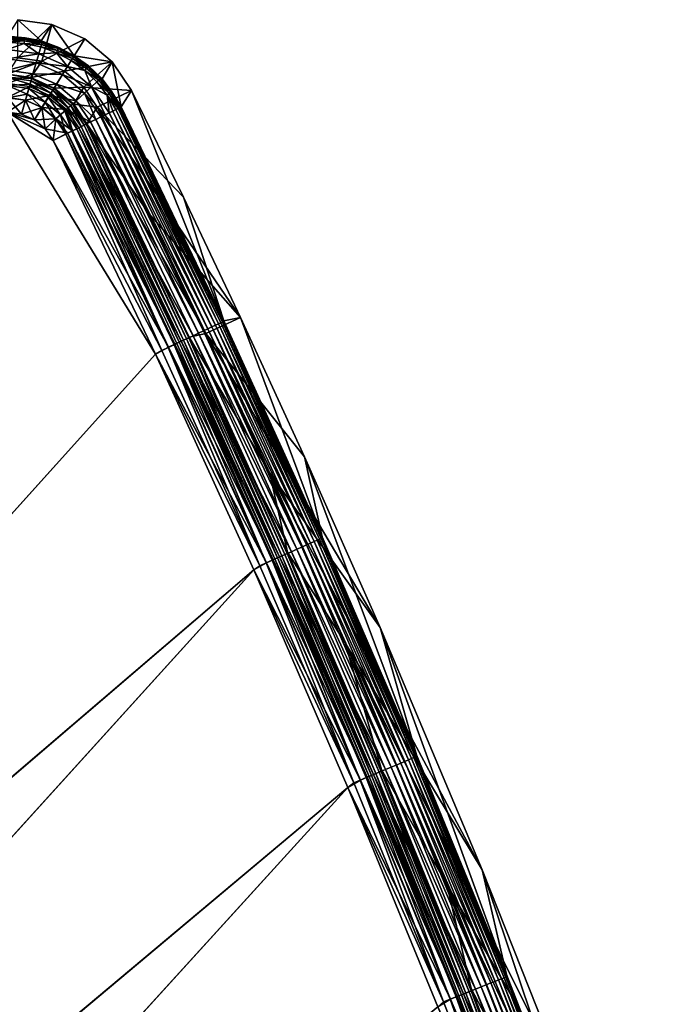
# Model space of a CAD drawing. Header units: metres. Extents: x 0 to 1400, y -1400 to 0.
# Tile 342 of 342: x 1292 to 1342, y -77 to 0. Entities that reach past the tile are written whole.
import ezdxf

# ---------------------------------------------------------------- set-up
doc = ezdxf.new("R2010")
doc.units = ezdxf.units.M

msp = doc.modelspace()

# ---------------------------------------------------------------- linework, layer by layer
at = {"layer": 'None'}
for points in [[(1290.58252, -1.294015, -5.865956), (1293.21228, -1.664633, -5.852549), (1291.388062, 0, -80)], [(1293.21228, -1.664633, -5.852549), (1294.068604, -0.367841, -80), (1291.388062, 0, -80)], [(1291.388062, -2.999513, -80.052353), (1291.388062, 0, -80), (1294.068604, -0.367841, -80)], [(1293.260498, -3.256342, -80.059189), (1291.388062, -2.999513, -80.052353), (1294.068604, -0.367841, -80)], [(1293.21228, -1.664633, -5.852549), (1295.812866, -2.844665, -5.847825), (1294.068604, -0.367841, -80)], [(1293.260498, -3.256342, -80.059189), (1294.068604, -0.367841, -80), (1296.643921, -1.501548, -80)], [(1295.812866, -2.844665, -5.847825), (1296.643921, -1.501548, -80), (1294.068604, -0.367841, -80)], [(1293.21228, -1.664633, -5.852549), (1290.58252, -1.294015, -5.865956), (1291.955444, -1.42888, -5.282678)], [(1291.955444, -1.42888, -5.282678), (1290.58252, -1.294015, -5.865956), (1290.58313, -1.331961, -5.287838)], [(1290.58313, -1.331961, -5.287838), (1290.58313, -1.426031, -4.71613), (1291.955444, -1.42888, -5.282678)], [(1290.58313, -1.426031, -4.71613), (1291.942383, -1.522773, -4.711677), (1291.955444, -1.42888, -5.282678)], [(1290.58313, -1.426031, -4.71613), (1290.58313, -1.575076, -4.156233), (1291.942383, -1.522773, -4.711677)], [(1291.942383, -1.522773, -4.711677), (1290.58313, -1.575076, -4.156233), (1291.921631, -1.670731, -4.151338)], [(1293.278076, -1.80632, -4.706699), (1291.942383, -1.522773, -4.711677), (1291.921631, -1.670731, -4.151338)], [(1291.955444, -1.42888, -5.282678), (1291.942383, -1.522773, -4.711677), (1293.304199, -1.71473, -5.277255)], [(1293.304199, -1.71473, -5.277255), (1291.942383, -1.522773, -4.711677), (1293.278076, -1.80632, -4.706699)], [(1293.304199, -1.71473, -5.277255), (1293.21228, -1.664633, -5.852549), (1291.955444, -1.42888, -5.282678)], [(1295.059448, -4.048196, -80.061653), (1293.260498, -3.256342, -80.059189), (1296.643921, -1.501548, -80)], [(1295.059448, -4.048196, -80.061653), (1296.643921, -1.501548, -80), (1298.798828, -3.311, -80)], [(1296.643921, -1.501548, -80), (1295.812866, -2.844665, -5.847825), (1298.798828, -3.311, -80)], [(1291.921631, -1.670731, -4.151338), (1290.58313, -1.575076, -4.156233), (1290.58313, -1.777693, -3.61342)], [(1291.921631, -1.670731, -4.151338), (1290.58313, -1.777693, -3.61342), (1291.893555, -1.871613, -3.607994)], [(1291.893555, -1.871613, -3.607994), (1290.58313, -1.777693, -3.61342), (1290.58313, -2.33552, -2.599289)], [(1290.58313, -2.33552, -2.599289), (1293.027588, -2.683194, -2.591883), (1291.893555, -1.871613, -3.607994)], [(1293.236938, -1.95033, -4.146839), (1291.921631, -1.670731, -4.151338), (1291.893555, -1.871613, -3.607994)], [(1293.236938, -1.95033, -4.146839), (1291.893555, -1.871613, -3.607994), (1293.181152, -2.145649, -3.603996)], [(1291.893555, -1.871613, -3.607994), (1293.027588, -2.683194, -2.591883), (1293.181152, -2.145649, -3.603996)], [(1293.278076, -1.80632, -4.706699), (1291.921631, -1.670731, -4.151338), (1293.236938, -1.95033, -4.146839)], [(1293.181152, -2.145649, -3.603996), (1293.027588, -2.683194, -2.591883), (1294.41748, -2.595112, -3.601577)], [(1294.499878, -2.409266, -4.144115), (1293.236938, -1.95033, -4.146839), (1293.181152, -2.145649, -3.603996)], [(1294.41748, -2.595112, -3.601577), (1294.499878, -2.409266, -4.144115), (1293.181152, -2.145649, -3.603996)], [(1295.812866, -2.844665, -5.847825), (1293.21228, -1.664633, -5.852549), (1294.599365, -2.184835, -5.273966)], [(1293.21228, -1.664633, -5.852549), (1293.304199, -1.71473, -5.277255), (1294.599365, -2.184835, -5.273966)], [(1294.560669, -2.272154, -4.703683), (1293.278076, -1.80632, -4.706699), (1293.236938, -1.95033, -4.146839)], [(1293.236938, -1.95033, -4.146839), (1294.499878, -2.409266, -4.144115), (1294.560669, -2.272154, -4.703683)], [(1294.599365, -2.184835, -5.273966), (1293.304199, -1.71473, -5.277255), (1293.278076, -1.80632, -4.706699)], [(1294.599365, -2.184835, -5.273966), (1293.278076, -1.80632, -4.706699), (1294.560669, -2.272154, -4.703683)], [(1294.560669, -2.272154, -4.703683), (1294.499878, -2.409266, -4.144115), (1295.765869, -2.910449, -4.702671)], [(1295.816284, -2.829267, -5.272861), (1294.599365, -2.184835, -5.273966), (1294.560669, -2.272154, -4.703683)], [(1295.816284, -2.829267, -5.272861), (1294.560669, -2.272154, -4.703683), (1295.765869, -2.910449, -4.702671)], [(1295.812866, -2.844665, -5.847825), (1294.599365, -2.184835, -5.273966), (1295.816284, -2.829267, -5.272861)], [(1293.027588, -2.683194, -2.591883), (1290.58313, -2.33552, -2.599289), (1290.58313, -3.078547, -1.711852)], [(1292.82373, -3.397202, -1.707133), (1293.027588, -2.683194, -2.591883), (1290.58313, -3.078547, -1.711852)], [(1291.388062, -2.999513, -80.052353), (1293.260498, -3.256342, -80.059189), (1290.58313, -4.293558, -5.918313)], [(1290.58313, -3.078547, -1.711852), (1290.58313, -3.978847, -0.984463), (1292.82373, -3.397202, -1.707133)], [(1295.283813, -3.685453, -2.589477), (1293.027588, -2.683194, -2.591883), (1292.82373, -3.397202, -1.707133)], [(1293.027588, -2.683194, -2.591883), (1295.283813, -3.685453, -2.589477), (1294.41748, -2.595112, -3.601577)], [(1295.686523, -3.037868, -4.143203), (1294.499878, -2.409266, -4.144115), (1294.41748, -2.595112, -3.601577)], [(1294.41748, -2.595112, -3.601577), (1295.283813, -3.685453, -2.589477), (1295.579102, -3.210542, -3.600766)], [(1295.579102, -3.210542, -3.600766), (1295.686523, -3.037868, -4.143203), (1294.41748, -2.595112, -3.601577)], [(1295.765869, -2.910449, -4.702671), (1294.499878, -2.409266, -4.144115), (1295.686523, -3.037868, -4.143203)], [(1295.686523, -3.037868, -4.143203), (1295.579102, -3.210542, -3.600766), (1296.775024, -3.824486, -4.144112)], [(1295.765869, -2.910449, -4.702671), (1295.686523, -3.037868, -4.143203), (1296.871094, -3.709348, -4.70368)], [(1295.686523, -3.037868, -4.143203), (1296.775024, -3.824486, -4.144112), (1296.871094, -3.709348, -4.70368)], [(1295.816284, -2.829267, -5.272861), (1295.765869, -2.910449, -4.702671), (1296.932373, -3.636026, -5.273962)], [(1295.765869, -2.910449, -4.702671), (1296.871094, -3.709348, -4.70368), (1296.932373, -3.636026, -5.273962)], [(1296.932373, -3.636026, -5.273962), (1295.812866, -2.844665, -5.847825), (1295.816284, -2.829267, -5.272861)], [(1295.812866, -2.844665, -5.847825), (1298.018921, -4.658001, -5.852578), (1298.798828, -3.311, -80)], [(1298.018921, -4.658001, -5.852578), (1295.812866, -2.844665, -5.847825), (1296.932373, -3.636026, -5.273962)], [(1293.260498, -3.256342, -80.059189), (1292.419922, -4.55238, -5.911553), (1290.58313, -4.293558, -5.918313)], [(1290.58313, -3.978847, -0.984463), (1292.576782, -4.261871, -0.982192), (1292.82373, -3.397202, -1.707133)], [(1293.260498, -3.256342, -80.059189), (1295.059448, -4.048196, -80.061653), (1292.419922, -4.55238, -5.911553)], [(1292.82373, -3.397202, -1.707133), (1292.576782, -4.261871, -0.982192), (1294.891602, -4.315983, -1.705507)], [(1294.891602, -4.315983, -1.705507), (1295.283813, -3.685453, -2.589477), (1292.82373, -3.397202, -1.707133)], [(1297.180054, -5.266157, -2.591879), (1295.283813, -3.685453, -2.589477), (1294.891602, -4.315983, -1.705507)], [(1296.564575, -5.312147, -80.059189), (1295.059448, -4.048196, -80.061653), (1298.798828, -3.311, -80)], [(1295.283813, -3.685453, -2.589477), (1296.644775, -3.980551, -3.601574), (1295.579102, -3.210542, -3.600766)], [(1295.283813, -3.685453, -2.589477), (1297.180054, -5.266157, -2.591879), (1296.644775, -3.980551, -3.601574)], [(1295.579102, -3.210542, -3.600766), (1296.644775, -3.980551, -3.601574), (1296.775024, -3.824486, -4.144112)], [(1296.564575, -5.312147, -80.059189), (1298.798828, -3.311, -80), (1300.31311, -5.55321, -80)], [(1296.644775, -3.980551, -3.601574), (1297.744995, -4.754454, -4.146833), (1296.775024, -3.824486, -4.144112)], [(1296.871094, -3.709348, -4.70368), (1296.775024, -3.824486, -4.144112), (1297.855957, -4.653903, -4.706692)], [(1296.775024, -3.824486, -4.144112), (1297.744995, -4.754454, -4.146833), (1297.855957, -4.653903, -4.706692)], [(1296.932373, -3.636026, -5.273962), (1296.871094, -3.709348, -4.70368), (1297.926514, -4.589952, -5.277246)], [(1296.871094, -3.709348, -4.70368), (1297.855957, -4.653903, -4.706692), (1297.926514, -4.589952, -5.277246)], [(1297.926514, -4.589952, -5.277246), (1298.018921, -4.658001, -5.852578), (1296.932373, -3.636026, -5.273962)], [(1298.798828, -3.311, -80), (1298.018921, -4.658001, -5.852578), (1299.511353, -6.854743, -5.865956)], [(1299.511353, -6.854743, -5.865956), (1300.31311, -5.55321, -80), (1298.798828, -3.311, -80)], [(1290.58313, -3.978847, -0.984463), (1290.58313, -5.002582, -0.444461), (1292.576782, -4.261871, -0.982192)], [(1290.58313, -5.002582, -0.444461), (1292.295776, -5.245498, -0.443247), (1292.576782, -4.261871, -0.982192)], [(1290.58313, -4.534073, -4.797638), (1290.58313, -4.293558, -5.918313), (1292.473022, -4.625282, -5.341588)], [(1292.473022, -4.625282, -5.341588), (1290.58313, -4.293558, -5.918313), (1292.419922, -4.55238, -5.911553)], [(1290.58313, -5.181283, -3.851596), (1290.58313, -4.534073, -4.797638), (1292.348389, -5.061515, -4.289472)], [(1290.58313, -4.534073, -4.797638), (1292.424805, -4.794093, -4.792995), (1292.348389, -5.061515, -4.289472)], [(1292.424805, -4.794093, -4.792995), (1290.58313, -4.534073, -4.797638), (1292.473022, -4.625282, -5.341588)], [(1292.576782, -4.261871, -0.982192), (1292.295776, -5.245498, -0.443247), (1294.416748, -5.079371, -0.981242)], [(1295.059448, -4.048196, -80.061653), (1294.236206, -5.376638, -5.909133), (1292.419922, -4.55238, -5.911553)], [(1292.473022, -4.625282, -5.341588), (1292.419922, -4.55238, -5.911553), (1294.217651, -5.399434, -5.339591)], [(1292.419922, -4.55238, -5.911553), (1294.236206, -5.376638, -5.909133), (1294.217651, -5.399434, -5.339591)], [(1294.124756, -5.548721, -4.7914), (1292.424805, -4.794093, -4.792995), (1292.473022, -4.625282, -5.341588)], [(1294.217651, -5.399434, -5.339591), (1294.124756, -5.548721, -4.7914), (1292.473022, -4.625282, -5.341588)], [(1292.576782, -4.261871, -0.982192), (1294.416748, -5.079371, -0.981242), (1294.891602, -4.315983, -1.705507)], [(1295.059448, -4.048196, -80.061653), (1296.564575, -5.312147, -80.059189), (1294.236206, -5.376638, -5.909133)], [(1294.891602, -4.315983, -1.705507), (1294.416748, -5.079371, -0.981242), (1296.629761, -5.764692, -1.70713)], [(1296.629761, -5.764692, -1.70713), (1297.180054, -5.266157, -2.591879), (1294.891602, -4.315983, -1.705507)], [(1297.180054, -5.266157, -2.591879), (1297.59436, -4.89083, -3.60399), (1296.644775, -3.980551, -3.601574)], [(1296.644775, -3.980551, -3.601574), (1297.59436, -4.89083, -3.60399), (1297.744995, -4.754454, -4.146833)], [(1297.855957, -4.653903, -4.706692), (1298.779175, -5.673361, -5.282666), (1297.926514, -4.589952, -5.277246)], [(1298.779175, -5.673361, -5.282666), (1298.018921, -4.658001, -5.852578), (1297.926514, -4.589952, -5.277246)], [(1290.58313, -5.002582, -0.444461), (1290.58313, -6.111274, -0.112144), (1292.295776, -5.245498, -0.443247)], [(1290.58313, -5.181283, -3.851596), (1292.348389, -5.061515, -4.289472), (1292.246948, -5.416728, -3.849309)], [(1290.58313, -6.138533, -3.221081), (1290.58313, -5.181283, -3.851596), (1292.124146, -5.846894, -3.48865)], [(1292.124146, -5.846894, -3.48865), (1290.58313, -5.181283, -3.851596), (1292.246948, -5.416728, -3.849309)], [(1290.58313, -6.111274, -0.112144), (1291.991211, -6.312303, -0.112191), (1292.295776, -5.245498, -0.443247)], [(1291.991211, -6.312303, -0.112191), (1293.876587, -5.947658, -0.442818), (1292.295776, -5.245498, -0.443247)], [(1292.246948, -5.416728, -3.849309), (1292.348389, -5.061515, -4.289472), (1293.782715, -6.098657, -3.848514)], [(1292.295776, -5.245498, -0.443247), (1293.876587, -5.947658, -0.442818), (1294.416748, -5.079371, -0.981242)], [(1292.348389, -5.061515, -4.289472), (1292.424805, -4.794093, -4.792995), (1293.977783, -5.784978, -4.288288)], [(1292.348389, -5.061515, -4.289472), (1293.977783, -5.784978, -4.288288), (1293.782715, -6.098657, -3.848514)], [(1292.424805, -4.794093, -4.792995), (1294.124756, -5.548721, -4.7914), (1293.977783, -5.784978, -4.288288)], [(1293.876587, -5.947658, -0.442818), (1295.963379, -6.368423, -0.98219), (1294.416748, -5.079371, -0.981242)], [(1295.553101, -6.739979, -4.792993), (1294.124756, -5.548721, -4.7914), (1294.217651, -5.399434, -5.339591)], [(1294.217651, -5.399434, -5.339591), (1294.236206, -5.376638, -5.909133), (1295.683228, -6.62211, -5.341584)], [(1295.683228, -6.62211, -5.341584), (1295.553101, -6.739979, -4.792993), (1294.217651, -5.399434, -5.339591)], [(1296.564575, -5.312147, -80.059189), (1295.7771, -6.643245, -5.911569), (1294.236206, -5.376638, -5.909133)], [(1294.236206, -5.376638, -5.909133), (1295.7771, -6.643245, -5.911569), (1295.683228, -6.62211, -5.341584)], [(1294.416748, -5.079371, -0.981242), (1295.963379, -6.368423, -0.98219), (1296.629761, -5.764692, -1.70713)], [(1296.564575, -5.312147, -80.059189), (1297.622192, -6.87846, -80.052361), (1295.7771, -6.643245, -5.911569)], [(1297.622192, -6.87846, -80.052361), (1296.564575, -5.312147, -80.059189), (1300.31311, -5.55321, -80)], [(1298.262085, -7.46866, -2.137302), (1297.180054, -5.266157, -2.591879), (1296.629761, -5.764692, -1.70713)], [(1297.180054, -5.266157, -2.591879), (1298.409424, -5.924662, -3.607986), (1297.59436, -4.89083, -3.60399)], [(1298.262085, -7.46866, -2.137302), (1298.57605, -7.314347, -2.598888), (1297.180054, -5.266157, -2.591879)], [(1298.57605, -7.314347, -2.598888), (1298.409424, -5.924662, -3.607986), (1297.180054, -5.266157, -2.591879)], [(1297.59436, -4.89083, -3.60399), (1298.577148, -5.810649, -4.151328), (1297.744995, -4.754454, -4.146833)], [(1298.409424, -5.924662, -3.607986), (1298.577148, -5.810649, -4.151328), (1297.59436, -4.89083, -3.60399)], [(1297.744995, -4.754454, -4.146833), (1298.700684, -5.726666, -4.711666), (1297.855957, -4.653903, -4.706692)], [(1298.577148, -5.810649, -4.151328), (1298.700684, -5.726666, -4.711666), (1297.744995, -4.754454, -4.146833)], [(1298.700684, -5.726666, -4.711666), (1298.779175, -5.673361, -5.282666), (1297.855957, -4.653903, -4.706692)], [(1298.779175, -5.673361, -5.282666), (1299.511353, -6.854743, -5.865956), (1298.018921, -4.658001, -5.852578)], [(1290.58252, -7.263255), (1291.676758, -7.416335), (1290.58313, -6.111274, -0.112144)], [(1291.984375, -6.336243, -3.220523), (1290.58313, -6.138533, -3.221081), (1292.124146, -5.846894, -3.48865)], [(1291.676758, -7.416335), (1291.991211, -6.312303, -0.112191), (1290.58313, -6.111274, -0.112144)], [(1290.58313, -7.263255, -3), (1290.58313, -6.138533, -3.221081), (1291.984375, -6.336243, -3.220523)], [(1293.27771, -6.910398, -3.220318), (1291.984375, -6.336243, -3.220523), (1292.124146, -5.846894, -3.48865)], [(1293.290894, -6.88929, -0.112086), (1293.876587, -5.947658, -0.442818), (1291.991211, -6.312303, -0.112191)], [(1293.546387, -6.478433, -3.488189), (1292.124146, -5.846894, -3.48865), (1292.246948, -5.416728, -3.849309)], [(1293.546387, -6.478433, -3.488189), (1293.27771, -6.910398, -3.220318), (1292.124146, -5.846894, -3.48865)], [(1293.782715, -6.098657, -3.848514), (1293.546387, -6.478433, -3.488189), (1292.246948, -5.416728, -3.849309)], [(1295.2052, -7.055212, -0.443246), (1293.876587, -5.947658, -0.442818), (1293.290894, -6.88929, -0.112086)], [(1294.741699, -7.475076, -3.488649), (1293.546387, -6.478433, -3.488189), (1293.782715, -6.098657, -3.848514)], [(1293.782715, -6.098657, -3.848514), (1293.977783, -5.784978, -4.288288), (1295.073242, -7.174721, -3.849308)], [(1295.073242, -7.174721, -3.849308), (1294.741699, -7.475076, -3.488649), (1293.782715, -6.098657, -3.848514)], [(1293.876587, -5.947658, -0.442818), (1295.2052, -7.055212, -0.443246), (1295.963379, -6.368423, -0.98219)], [(1293.977783, -5.784978, -4.288288), (1294.124756, -5.548721, -4.7914), (1295.346924, -6.926701, -4.289469)], [(1293.977783, -5.784978, -4.288288), (1295.346924, -6.926701, -4.289469), (1295.073242, -7.174721, -3.849308)], [(1294.124756, -5.548721, -4.7914), (1295.553101, -6.739979, -4.792993), (1295.346924, -6.926701, -4.289469)], [(1295.963379, -6.368423, -0.98219), (1297.521729, -7.832515, -1.326623), (1296.629761, -5.764692, -1.70713)], [(1296.629761, -5.764692, -1.70713), (1297.521729, -7.832515, -1.326623), (1297.909546, -7.641909, -1.711938)], [(1297.909546, -7.641909, -1.711938), (1298.262085, -7.46866, -2.137302), (1296.629761, -5.764692, -1.70713)], [(1297.622192, -6.87846, -80.052361), (1300.31311, -5.55321, -80), (1304.394287, -13.941833, -80)], [(1298.409424, -5.924662, -3.607986), (1299.259155, -6.978668, -4.157339), (1298.577148, -5.810649, -4.151328)], [(1298.57605, -7.314347, -2.598888), (1298.848633, -7.180427, -3.092461), (1298.409424, -5.924662, -3.607986)], [(1298.848633, -7.180427, -3.092461), (1299.077026, -7.068157, -3.613595), (1298.409424, -5.924662, -3.607986)], [(1298.409424, -5.924662, -3.607986), (1299.077026, -7.068157, -3.613595), (1299.259155, -6.978668, -4.157339)], [(1298.577148, -5.810649, -4.151328), (1299.36853, -6.924917, -4.597202), (1298.700684, -5.726666, -4.711666)], [(1299.259155, -6.978668, -4.157339), (1299.36853, -6.924917, -4.597202), (1298.577148, -5.810649, -4.151328)], [(1298.700684, -5.726666, -4.711666), (1299.489624, -6.865383, -5.42401), (1298.779175, -5.673361, -5.282666)], [(1299.36853, -6.924917, -4.597202), (1299.489624, -6.865383, -5.42401), (1298.700684, -5.726666, -4.711666)], [(1299.489624, -6.865383, -5.42401), (1299.511353, -6.854743, -5.865956), (1298.779175, -5.673361, -5.282666)], [(1299.511353, -6.854743, -5.865956), (1307.573242, -23.667604, -5.865956), (1300.31311, -5.55321, -80)], [(1307.573242, -23.667604, -5.865956), (1304.394287, -13.941833, -80), (1300.31311, -5.55321, -80)], [(1291.677124, -7.41644, -3), (1290.58313, -7.263255, -3), (1291.984375, -6.336243, -3.220523)], [(1291.991211, -6.312303, -0.112191), (1291.676758, -7.416335), (1293.290894, -6.88929, -0.112086)], [(1291.676758, -7.416335), (1292.686523, -7.864559), (1293.290894, -6.88929, -0.112086)], [(1292.686768, -7.864694, -3), (1291.677124, -7.41644, -3), (1291.984375, -6.336243, -3.220523)], [(1293.27771, -6.910398, -3.220318), (1292.686768, -7.864694, -3), (1291.984375, -6.336243, -3.220523)], [(1293.290894, -6.88929, -0.112086), (1292.686523, -7.864559), (1294.382935, -7.800077, -0.112191)], [(1293.534302, -8.57308, -3), (1292.686768, -7.864694, -3), (1293.27771, -6.910398, -3.220318)], [(1294.364502, -7.816753, -3.220522), (1293.27771, -6.910398, -3.220318), (1293.546387, -6.478433, -3.488189)], [(1294.364502, -7.816753, -3.220522), (1293.534302, -8.57308, -3), (1293.27771, -6.910398, -3.220318)], [(1294.382935, -7.800077, -0.112191), (1295.2052, -7.055212, -0.443246), (1293.290894, -6.88929, -0.112086)], [(1294.741699, -7.475076, -3.488649), (1294.364502, -7.816753, -3.220522), (1293.546387, -6.478433, -3.488189)], [(1295.073242, -7.174721, -3.849308), (1295.346924, -6.926701, -4.289469), (1296.022461, -8.56934, -3.851692)], [(1295.2052, -7.055212, -0.443246), (1297.102051, -8.038766, -0.984865), (1295.963379, -6.368423, -0.98219)], [(1295.346924, -6.926701, -4.289469), (1295.553101, -6.739979, -4.792993), (1296.354126, -8.406307, -4.293188)], [(1295.346924, -6.926701, -4.289469), (1296.354126, -8.406307, -4.293188), (1296.022461, -8.56934, -3.851692)], [(1296.603271, -8.283911, -4.797708), (1295.553101, -6.739979, -4.792993), (1295.683228, -6.62211, -5.341584)], [(1295.553101, -6.739979, -4.792993), (1296.603271, -8.283911, -4.797708), (1296.354126, -8.406307, -4.293188)], [(1295.683228, -6.62211, -5.341584), (1295.7771, -6.643245, -5.911569), (1296.760254, -8.20675, -5.346292)], [(1296.760254, -8.20675, -5.346292), (1296.603271, -8.283911, -4.797708), (1295.683228, -6.62211, -5.341584)], [(1295.7771, -6.643245, -5.911569), (1296.819336, -8.177726, -5.918313), (1296.760254, -8.20675, -5.346292)], [(1297.622192, -6.87846, -80.052361), (1296.819336, -8.177726, -5.918313), (1295.7771, -6.643245, -5.911569)], [(1297.102051, -8.038766, -0.984865), (1297.521729, -7.832515, -1.326623), (1295.963379, -6.368423, -0.98219)], [(1297.622192, -6.87846, -80.052361), (1301.690796, -15.24109, -80.052361), (1296.819336, -8.177726, -5.918313)], [(1301.690796, -15.24109, -80.052361), (1297.622192, -6.87846, -80.052361), (1308.876465, -23.399584, -80)], [(1308.876465, -23.399584, -80), (1297.622192, -6.87846, -80.052361), (1304.394287, -13.941833, -80)], [(1307.469727, -23.761019, -4.718482), (1299.36853, -6.924917, -4.597202), (1299.259155, -6.978668, -4.157339)], [(1307.555054, -23.721113, -5.290087), (1299.489624, -6.865383, -5.42401), (1299.36853, -6.924917, -4.597202)], [(1307.555054, -23.721113, -5.290087), (1299.36853, -6.924917, -4.597202), (1307.469727, -23.761019, -4.718482)], [(1307.573242, -23.667604, -5.865956), (1299.511353, -6.854743, -5.865956), (1299.489624, -6.865383, -5.42401)], [(1307.573242, -23.667604, -5.865956), (1299.489624, -6.865383, -5.42401), (1307.555054, -23.721113, -5.290087)], [(1209.437866, -129.294922), (1302.207397, -26.284351), (1290.58252, -7.263255)], [(1302.207397, -26.284334, -3), (1209.957886, -128.721237, -3), (1290.58313, -7.263255, -3)], [(1302.207397, -26.284351), (1294.154541, -9.487292), (1290.58252, -7.263255)], [(1290.58252, -7.263255), (1294.154541, -9.487292), (1293.53418, -8.572985)], [(1293.53418, -8.572985), (1292.686523, -7.864559), (1290.58252, -7.263255)], [(1292.686523, -7.864559), (1291.676758, -7.416335), (1290.58252, -7.263255)], [(1291.677124, -7.41644, -3), (1292.686768, -7.864694, -3), (1290.58313, -7.263255, -3)], [(1292.686768, -7.864694, -3), (1293.534302, -8.57308, -3), (1290.58313, -7.263255, -3)], [(1290.58313, -7.263255, -3), (1293.534302, -8.57308, -3), (1294.154053, -9.487546, -3)], [(1294.154053, -9.487546, -3), (1302.207397, -26.284334, -3), (1290.58313, -7.263255, -3)], [(1295.163452, -8.991508, -3.221157), (1294.364502, -7.816753, -3.220522), (1294.741699, -7.475076, -3.488649)], [(1295.69165, -8.731893, -0.251109), (1295.2052, -7.055212, -0.443246), (1294.382935, -7.800077, -0.112191)], [(1295.620483, -8.766881, -3.489815), (1294.741699, -7.475076, -3.488649), (1295.073242, -7.174721, -3.849308)], [(1295.620483, -8.766881, -3.489815), (1295.163452, -8.991508, -3.221157), (1294.741699, -7.475076, -3.488649)], [(1296.022461, -8.56934, -3.851692), (1295.620483, -8.766881, -3.489815), (1295.073242, -7.174721, -3.849308)], [(1295.69165, -8.731893, -0.251109), (1296.182739, -8.490542, -0.444482), (1295.2052, -7.055212, -0.443246)], [(1296.182739, -8.490542, -0.444482), (1297.102051, -8.038766, -0.984865), (1295.2052, -7.055212, -0.443246)], [(1305.973145, -24.46089, -1.711938), (1297.909546, -7.641909, -1.711938), (1297.521729, -7.832515, -1.326623)], [(1306.328857, -24.294535, -2.137379), (1298.262085, -7.46866, -2.137302), (1297.909546, -7.641909, -1.711938)], [(1306.328857, -24.294535, -2.137379), (1297.909546, -7.641909, -1.711938), (1305.973145, -24.46089, -1.711938)], [(1306.645752, -24.146349, -2.598965), (1298.57605, -7.314347, -2.598888), (1298.262085, -7.46866, -2.137302)], [(1306.645752, -24.146349, -2.598965), (1298.262085, -7.46866, -2.137302), (1306.328857, -24.294535, -2.137379)], [(1306.920898, -24.017677, -3.09242), (1298.848633, -7.180427, -3.092461), (1298.57605, -7.314347, -2.598888)], [(1306.920898, -24.017677, -3.09242), (1298.57605, -7.314347, -2.598888), (1306.645752, -24.146349, -2.598965)], [(1307.151489, -23.909859, -3.61347), (1299.077026, -7.068157, -3.613595), (1298.848633, -7.180427, -3.092461)], [(1307.151489, -23.909859, -3.61347), (1298.848633, -7.180427, -3.092461), (1306.920898, -24.017677, -3.09242)], [(1307.334839, -23.824097, -4.157492), (1299.259155, -6.978668, -4.157339), (1299.077026, -7.068157, -3.613595)], [(1307.334839, -23.824097, -4.157492), (1299.077026, -7.068157, -3.613595), (1307.151489, -23.909859, -3.61347)], [(1307.469727, -23.761019, -4.718482), (1299.259155, -6.978668, -4.157339), (1307.334839, -23.824097, -4.157492)], [(1292.686523, -7.864559), (1293.53418, -8.572985), (1294.382935, -7.800077, -0.112191)], [(1294.382935, -7.800077, -0.112191), (1293.53418, -8.572985), (1295.295166, -8.926763, -0.136958)], [(1294.154053, -9.487546, -3), (1293.534302, -8.57308, -3), (1294.364502, -7.816753, -3.220522)], [(1295.163452, -8.991508, -3.221157), (1294.154053, -9.487546, -3), (1294.364502, -7.816753, -3.220522)], [(1295.295166, -8.926763, -0.136958), (1295.69165, -8.731893, -0.251109), (1294.382935, -7.800077, -0.112191)], [(1304.230347, -25.275898, -0.444534), (1296.182739, -8.490542, -0.444482), (1295.69165, -8.731893, -0.251109)], [(1296.022461, -8.56934, -3.851692), (1296.354126, -8.406307, -4.293188), (1304.068359, -25.351633, -3.851689)], [(1305.158081, -24.842079, -0.985015), (1297.102051, -8.038766, -0.984865), (1296.182739, -8.490542, -0.444482)], [(1305.158081, -24.842079, -0.985015), (1296.182739, -8.490542, -0.444482), (1304.230347, -25.275898, -0.444534)], [(1296.354126, -8.406307, -4.293188), (1296.603271, -8.283911, -4.797708), (1304.403076, -25.19515, -4.292985)], [(1296.354126, -8.406307, -4.293188), (1304.403076, -25.19515, -4.292985), (1304.068359, -25.351633, -3.851689)], [(1296.603271, -8.283911, -4.797708), (1296.760254, -8.20675, -5.346292), (1304.654663, -25.077496, -4.797701)], [(1296.603271, -8.283911, -4.797708), (1304.654663, -25.077496, -4.797701), (1304.403076, -25.19515, -4.292985)], [(1296.760254, -8.20675, -5.346292), (1296.819336, -8.177726, -5.918313), (1304.812988, -25.003448, -5.347445)], [(1296.760254, -8.20675, -5.346292), (1304.812988, -25.003448, -5.347445), (1304.654663, -25.077496, -4.797701)], [(1296.819336, -8.177726, -5.918313), (1304.856201, -24.938366, -5.918313), (1304.812988, -25.003448, -5.347445)], [(1301.690796, -15.24109, -80.052361), (1306.159058, -24.669533, -80.052361), (1296.819336, -8.177726, -5.918313)], [(1296.819336, -8.177726, -5.918313), (1306.159058, -24.669533, -80.052361), (1304.856201, -24.938366, -5.918313)], [(1305.581665, -24.643988, -1.326719), (1297.521729, -7.832515, -1.326623), (1297.102051, -8.038766, -0.984865)], [(1305.581665, -24.643988, -1.326719), (1297.102051, -8.038766, -0.984865), (1305.158081, -24.842079, -0.985015)], [(1305.973145, -24.46089, -1.711938), (1297.521729, -7.832515, -1.326623), (1305.581665, -24.643988, -1.326719)], [(1293.53418, -8.572985), (1294.154541, -9.487292), (1295.295166, -8.926763, -0.136958)], [(1294.154053, -9.487546, -3), (1295.163452, -8.991508, -3.221157), (1302.700684, -25.991236, -3.055977)], [(1303.223999, -25.746523, -0.112516), (1295.295166, -8.926763, -0.136958), (1294.154541, -9.487292)], [(1295.163452, -8.991508, -3.221157), (1295.620483, -8.766881, -3.489815), (1303.201416, -25.757101, -3.221156)], [(1302.700684, -25.991236, -3.055977), (1295.163452, -8.991508, -3.221157), (1303.201416, -25.757101, -3.221156)], [(1303.734375, -25.507816, -0.251606), (1295.69165, -8.731893, -0.251109), (1295.295166, -8.926763, -0.136958)], [(1303.734375, -25.507816, -0.251606), (1295.295166, -8.926763, -0.136958), (1303.223999, -25.746523, -0.112516)], [(1295.620483, -8.766881, -3.489815), (1296.022461, -8.56934, -3.851692), (1303.662842, -25.541275, -3.490045)], [(1303.201416, -25.757101, -3.221156), (1295.620483, -8.766881, -3.489815), (1303.662842, -25.541275, -3.490045)], [(1304.230347, -25.275898, -0.444534), (1295.69165, -8.731893, -0.251109), (1303.734375, -25.507816, -0.251606)], [(1303.662842, -25.541275, -3.490045), (1296.022461, -8.56934, -3.851692), (1303.873657, -25.442724, -3.660043)], [(1296.022461, -8.56934, -3.851692), (1304.068359, -25.351633, -3.851689), (1303.873657, -25.442724, -3.660043)], [(1302.207397, -26.284334, -3), (1294.154053, -9.487546, -3), (1302.700684, -25.991236, -3.055977)], [(1303.223999, -25.746523, -0.112516), (1294.154541, -9.487292), (1302.207397, -26.284351)], [(1304.394287, -13.941833, -80), (1307.573242, -23.667604, -5.865956), (1308.876465, -23.399584, -80)], [(1306.159058, -24.669533, -80.052361), (1301.690796, -15.24109, -80.052361), (1308.876465, -23.399584, -80)], [(1306.159058, -24.669533, -80.052361), (1308.876465, -23.399584, -80), (1313.909302, -34.346737, -80)], [(1314.900635, -40.911835, -3.61347), (1307.151489, -23.909859, -3.61347), (1306.920898, -24.017677, -3.09242)], [(1315.085693, -40.829639, -4.157492), (1307.334839, -23.824097, -4.157492), (1307.151489, -23.909859, -3.61347)], [(1315.085693, -40.829639, -4.157492), (1307.151489, -23.909859, -3.61347), (1314.900635, -40.911835, -3.61347)], [(1315.22168, -40.769184, -4.718482), (1307.469727, -23.761019, -4.718482), (1307.334839, -23.824097, -4.157492)], [(1315.22168, -40.769184, -4.718482), (1307.334839, -23.824097, -4.157492), (1315.085693, -40.829639, -4.157492)], [(1315.307861, -40.730938, -5.290087), (1307.555054, -23.721113, -5.290087), (1307.469727, -23.761019, -4.718482)], [(1315.307861, -40.730938, -5.290087), (1307.469727, -23.761019, -4.718482), (1315.22168, -40.769184, -4.718482)], [(1315.309814, -40.636436, -5.865956), (1307.573242, -23.667604, -5.865956), (1307.555054, -23.721113, -5.290087)], [(1315.309814, -40.636436, -5.865956), (1307.555054, -23.721113, -5.290087), (1315.307861, -40.730938, -5.290087)], [(1307.573242, -23.667604, -5.865956), (1315.309814, -40.636436, -5.865956), (1308.876465, -23.399584, -80)], [(1308.876465, -23.399584, -80), (1315.309814, -40.636436, -5.865956), (1313.909302, -34.346737, -80)], [(1306.159058, -24.669533, -80.052361), (1311.17627, -35.58276, -80.052361), (1304.856201, -24.938366, -5.918313)], [(1313.316895, -41.615437, -1.326719), (1305.581665, -24.643988, -1.326719), (1305.158081, -24.842079, -0.985015)], [(1313.711914, -41.439953, -1.711938), (1305.973145, -24.46089, -1.711938), (1305.581665, -24.643988, -1.326719)], [(1313.711914, -41.439953, -1.711938), (1305.581665, -24.643988, -1.326719), (1313.316895, -41.615437, -1.326719)], [(1314.070801, -41.280518, -2.137379), (1306.328857, -24.294535, -2.137379), (1305.973145, -24.46089, -1.711938)], [(1314.070801, -41.280518, -2.137379), (1305.973145, -24.46089, -1.711938), (1313.711914, -41.439953, -1.711938)], [(1311.17627, -35.58276, -80.052361), (1306.159058, -24.669533, -80.052361), (1319.858521, -47.77298, -80)], [(1319.858521, -47.77298, -80), (1306.159058, -24.669533, -80.052361), (1313.909302, -34.346737, -80)], [(1314.390381, -41.138493, -2.598965), (1306.645752, -24.146349, -2.598965), (1306.328857, -24.294535, -2.137379)], [(1314.390381, -41.138493, -2.598965), (1306.328857, -24.294535, -2.137379), (1314.070801, -41.280518, -2.137379)], [(1314.668091, -41.015167, -3.09242), (1306.920898, -24.017677, -3.09242), (1306.645752, -24.146349, -2.598965)], [(1314.668091, -41.015167, -3.09242), (1306.645752, -24.146349, -2.598965), (1314.390381, -41.138493, -2.598965)], [(1314.900635, -40.911835, -3.61347), (1306.920898, -24.017677, -3.09242), (1314.668091, -41.015167, -3.09242)], [(1311.453369, -42.443348, -0.251606), (1303.734375, -25.507816, -0.251606), (1303.223999, -25.746523, -0.112516)], [(1311.381104, -42.475414, -3.490045), (1303.662842, -25.541275, -3.490045), (1303.873657, -25.442724, -3.660043)], [(1311.953613, -42.221073, -0.444534), (1304.230347, -25.275898, -0.444534), (1303.734375, -25.507816, -0.251606)], [(1311.953613, -42.221073, -0.444534), (1303.734375, -25.507816, -0.251606), (1311.453369, -42.443348, -0.251606)], [(1303.873657, -25.442724, -3.660043), (1304.068359, -25.351633, -3.851689), (1311.59375, -42.380962, -3.660043)], [(1311.59375, -42.380962, -3.660043), (1311.381104, -42.475414, -3.490045), (1303.873657, -25.442724, -3.660043)], [(1304.068359, -25.351633, -3.851689), (1304.403076, -25.19515, -4.292985), (1311.790283, -42.293659, -3.851689)], [(1304.068359, -25.351633, -3.851689), (1311.790283, -42.293659, -3.851689), (1311.59375, -42.380962, -3.660043)], [(1312.889526, -41.80529, -0.985015), (1305.158081, -24.842079, -0.985015), (1304.230347, -25.275898, -0.444534)], [(1312.889526, -41.80529, -0.985015), (1304.230347, -25.275898, -0.444534), (1311.953613, -42.221073, -0.444534)], [(1304.403076, -25.19515, -4.292985), (1304.654663, -25.077496, -4.797701), (1312.127808, -42.143681, -4.292985)], [(1304.403076, -25.19515, -4.292985), (1312.127808, -42.143681, -4.292985), (1311.790283, -42.293659, -3.851689)], [(1304.654663, -25.077496, -4.797701), (1304.812988, -25.003448, -5.347445), (1312.381714, -42.030918, -4.797701)], [(1304.654663, -25.077496, -4.797701), (1312.381714, -42.030918, -4.797701), (1312.127808, -42.143681, -4.292985)], [(1304.812988, -25.003448, -5.347445), (1304.856201, -24.938366, -5.918313), (1312.541382, -41.959949, -5.347445)], [(1304.812988, -25.003448, -5.347445), (1312.541382, -41.959949, -5.347445), (1312.381714, -42.030918, -4.797701)], [(1304.856201, -24.938366, -5.918313), (1312.568726, -41.854496, -5.918313), (1312.541382, -41.959949, -5.347445)], [(1304.856201, -24.938366, -5.918313), (1311.17627, -35.58276, -80.052361), (1312.568726, -41.854496, -5.918313)], [(1313.316895, -41.615437, -1.326719), (1305.158081, -24.842079, -0.985015), (1312.889526, -41.80529, -0.985015)], [(1309.933228, -43.234287), (1302.207397, -26.284351), (1209.437866, -129.294922)], [(1302.207397, -26.284334, -3), (1309.933105, -43.234257, -3), (1209.957886, -128.721237, -3)], [(1310.938354, -42.672127, -0.112516), (1303.223999, -25.746523, -0.112516), (1302.207397, -26.284351)], [(1310.4104, -42.906666, -3.055977), (1302.207397, -26.284334, -3), (1302.700684, -25.991236, -3.055977)], [(1309.933105, -43.234257, -3), (1302.207397, -26.284334, -3), (1310.4104, -42.906666, -3.055977)], [(1310.938354, -42.672127, -0.112516), (1302.207397, -26.284351), (1309.933228, -43.234287)], [(1310.4104, -42.906666, -3.055977), (1302.700684, -25.991236, -3.055977), (1303.201416, -25.757101, -3.221156)], [(1310.915527, -42.682266, -3.221156), (1303.201416, -25.757101, -3.221156), (1303.662842, -25.541275, -3.490045)], [(1310.915527, -42.682266, -3.221156), (1310.4104, -42.906666, -3.055977), (1303.201416, -25.757101, -3.221156)], [(1311.453369, -42.443348, -0.251606), (1303.223999, -25.746523, -0.112516), (1310.938354, -42.672127, -0.112516)], [(1311.381104, -42.475414, -3.490045), (1310.915527, -42.682266, -3.221156), (1303.662842, -25.541275, -3.490045)], [(1315.309814, -40.636436, -5.865956), (1322.718994, -57.758438, -5.865956), (1313.909302, -34.346737, -80)], [(1313.909302, -34.346737, -80), (1322.718994, -57.758438, -5.865956), (1319.858521, -47.77298, -80)], [(1311.17627, -35.58276, -80.052361), (1317.107056, -48.967396, -80.052361), (1312.568726, -41.854496, -5.918313)], [(1317.107056, -48.967396, -80.052361), (1311.17627, -35.58276, -80.052361), (1327.883301, -66.815987, -80)], [(1327.883301, -66.815987, -80), (1311.17627, -35.58276, -80.052361), (1319.858521, -47.77298, -80)], [(1322.321411, -58.066002, -3.61347), (1314.900635, -40.911835, -3.61347), (1314.668091, -41.015167, -3.09242)], [(1322.508057, -57.987404, -4.157492), (1315.085693, -40.829639, -4.157492), (1314.900635, -40.911835, -3.61347)], [(1322.508057, -57.987404, -4.157492), (1314.900635, -40.911835, -3.61347), (1322.321411, -58.066002, -3.61347)], [(1322.645264, -57.929596, -4.718482), (1315.22168, -40.769184, -4.718482), (1315.085693, -40.829639, -4.157492)], [(1322.645264, -57.929596, -4.718482), (1315.085693, -40.829639, -4.157492), (1322.508057, -57.987404, -4.157492)], [(1322.732056, -57.893024, -5.290087), (1315.307861, -40.730938, -5.290087), (1315.22168, -40.769184, -4.718482)], [(1322.732056, -57.893024, -5.290087), (1315.22168, -40.769184, -4.718482), (1322.645264, -57.929596, -4.718482)], [(1322.718994, -57.758438, -5.865956), (1315.309814, -40.636436, -5.865956), (1315.307861, -40.730938, -5.290087)], [(1322.718994, -57.758438, -5.865956), (1315.307861, -40.730938, -5.290087), (1322.732056, -57.893024, -5.290087)], [(1320.724365, -58.738808, -1.326719), (1313.316895, -41.615437, -1.326719), (1312.889526, -41.80529, -0.985015)], [(1321.122681, -58.571003, -1.711938), (1313.711914, -41.439953, -1.711938), (1313.316895, -41.615437, -1.326719)], [(1321.122681, -58.571003, -1.711938), (1313.316895, -41.615437, -1.326719), (1320.724365, -58.738808, -1.326719)], [(1321.484619, -58.418545, -2.137379), (1314.070801, -41.280518, -2.137379), (1313.711914, -41.439953, -1.711938)], [(1321.484619, -58.418545, -2.137379), (1313.711914, -41.439953, -1.711938), (1321.122681, -58.571003, -1.711938)], [(1321.807007, -58.282738, -2.598965), (1314.390381, -41.138493, -2.598965), (1314.070801, -41.280518, -2.137379)], [(1321.807007, -58.282738, -2.598965), (1314.070801, -41.280518, -2.137379), (1321.484619, -58.418545, -2.137379)], [(1322.086914, -58.164814, -3.09242), (1314.668091, -41.015167, -3.09242), (1314.390381, -41.138493, -2.598965)], [(1322.086914, -58.164814, -3.09242), (1314.390381, -41.138493, -2.598965), (1321.807007, -58.282738, -2.598965)], [(1322.321411, -58.066002, -3.61347), (1314.668091, -41.015167, -3.09242), (1322.086914, -58.164814, -3.09242)], [(1318.302856, -59.758938, -3.221156), (1310.915527, -42.682266, -3.221156), (1311.381104, -42.475414, -3.490045)], [(1318.845215, -59.530476, -0.251606), (1311.453369, -42.443348, -0.251606), (1310.938354, -42.672127, -0.112516)], [(1318.772339, -59.561142, -3.490045), (1311.381104, -42.475414, -3.490045), (1311.59375, -42.380962, -3.660043)], [(1318.772339, -59.561142, -3.490045), (1318.302856, -59.758938, -3.221156), (1311.381104, -42.475414, -3.490045)], [(1319.349731, -59.317932, -0.444534), (1311.953613, -42.221073, -0.444534), (1311.453369, -42.443348, -0.251606)], [(1319.349731, -59.317932, -0.444534), (1311.453369, -42.443348, -0.251606), (1318.845215, -59.530476, -0.251606)], [(1311.59375, -42.380962, -3.660043), (1311.790283, -42.293659, -3.851689), (1318.986816, -59.470825, -3.660043)], [(1318.986816, -59.470825, -3.660043), (1318.772339, -59.561142, -3.490045), (1311.59375, -42.380962, -3.660043)], [(1311.790283, -42.293659, -3.851689), (1312.127808, -42.143681, -4.292985), (1319.184937, -59.387341, -3.851689)], [(1311.790283, -42.293659, -3.851689), (1319.184937, -59.387341, -3.851689), (1318.986816, -59.470825, -3.660043)], [(1320.293457, -58.920353, -0.985015), (1312.889526, -41.80529, -0.985015), (1311.953613, -42.221073, -0.444534)], [(1320.293457, -58.920353, -0.985015), (1311.953613, -42.221073, -0.444534), (1319.349731, -59.317932, -0.444534)], [(1312.127808, -42.143681, -4.292985), (1312.381714, -42.030918, -4.797701), (1319.525391, -59.243931, -4.292985)], [(1312.127808, -42.143681, -4.292985), (1319.525391, -59.243931, -4.292985), (1319.184937, -59.387341, -3.851689)], [(1312.381714, -42.030918, -4.797701), (1312.541382, -41.959949, -5.347445), (1319.78125, -59.136105, -4.797701)], [(1312.381714, -42.030918, -4.797701), (1319.78125, -59.136105, -4.797701), (1319.525391, -59.243931, -4.292985)], [(1312.541382, -41.959949, -5.347445), (1312.568726, -41.854496, -5.918313), (1319.942383, -59.068241, -5.347445)], [(1312.541382, -41.959949, -5.347445), (1319.942383, -59.068241, -5.347445), (1319.78125, -59.136105, -4.797701)], [(1312.568726, -41.854496, -5.918313), (1319.954956, -58.923313, -5.918313), (1319.942383, -59.068241, -5.347445)], [(1312.568726, -41.854496, -5.918313), (1317.107056, -48.967396, -80.052361), (1319.954956, -58.923313, -5.918313)], [(1320.724365, -58.738808, -1.326719), (1312.889526, -41.80529, -0.985015), (1320.293457, -58.920353, -0.985015)], [(1221.869019, -140.424728), (1309.933228, -43.234287), (1209.437866, -129.294922)], [(1309.933105, -43.234257, -3), (1222.40271, -139.86412, -3), (1209.957886, -128.721237, -3)], [(1317.328613, -60.330975), (1309.933228, -43.234287), (1221.869019, -140.424728)], [(1309.933105, -43.234257, -3), (1317.328491, -60.330929, -3), (1222.40271, -139.86412, -3)], [(1317.793457, -59.973515, -3.055977), (1309.933105, -43.234257, -3), (1310.4104, -42.906666, -3.055977)], [(1317.328491, -60.330929, -3), (1309.933105, -43.234257, -3), (1317.793457, -59.973515, -3.055977)], [(1318.325806, -59.749245, -0.112516), (1310.938354, -42.672127, -0.112516), (1309.933228, -43.234287)], [(1318.325806, -59.749245, -0.112516), (1309.933228, -43.234287), (1317.328613, -60.330975)], [(1317.793457, -59.973515, -3.055977), (1310.4104, -42.906666, -3.055977), (1310.915527, -42.682266, -3.221156)], [(1318.302856, -59.758938, -3.221156), (1317.793457, -59.973515, -3.055977), (1310.915527, -42.682266, -3.221156)], [(1318.845215, -59.530476, -0.251606), (1310.938354, -42.672127, -0.112516), (1318.325806, -59.749245, -0.112516)], [(1322.718994, -57.758438, -5.865956), (1329.798462, -75.030792, -5.865956), (1319.858521, -47.77298, -80)], [(1319.858521, -47.77298, -80), (1329.798462, -75.030792, -5.865956), (1327.883301, -66.815987, -80)], [(1317.107056, -48.967396, -80.052361), (1325.106934, -67.951378, -80.052361), (1319.954956, -58.923313, -5.918313)], [(1325.106934, -67.951378, -80.052361), (1317.107056, -48.967396, -80.052361), (1335.271973, -85.434593, -80)], [(1335.271973, -85.434593, -80), (1317.107056, -48.967396, -80.052361), (1327.883301, -66.815987, -80)], [(1329.598999, -75.289291, -4.157492), (1322.508057, -57.987404, -4.157492), (1322.321411, -58.066002, -3.61347)], [(1329.737305, -75.234154, -4.718482), (1322.645264, -57.929596, -4.718482), (1322.508057, -57.987404, -4.157492)], [(1329.737305, -75.234154, -4.718482), (1322.508057, -57.987404, -4.157492), (1329.598999, -75.289291, -4.157492)], [(1329.824829, -75.199265, -5.290087), (1322.732056, -57.893024, -5.290087), (1322.645264, -57.929596, -4.718482)], [(1329.824829, -75.199265, -5.290087), (1322.645264, -57.929596, -4.718482), (1329.737305, -75.234154, -4.718482)], [(1329.798462, -75.030792, -5.865956), (1322.718994, -57.758438, -5.865956), (1322.732056, -57.893024, -5.290087)], [(1329.798462, -75.030792, -5.865956), (1322.732056, -57.893024, -5.290087), (1329.824829, -75.199265, -5.290087)], [(1327.801025, -76.006012, -1.326719), (1320.724365, -58.738808, -1.326719), (1320.293457, -58.920353, -0.985015)], [(1328.202637, -75.845947, -1.711938), (1321.122681, -58.571003, -1.711938), (1320.724365, -58.738808, -1.326719)], [(1328.202637, -75.845947, -1.711938), (1320.724365, -58.738808, -1.326719), (1327.801025, -76.006012, -1.326719)], [(1328.567383, -75.700531, -2.137379), (1321.484619, -58.418545, -2.137379), (1321.122681, -58.571003, -1.711938)], [(1328.567383, -75.700531, -2.137379), (1321.122681, -58.571003, -1.711938), (1328.202637, -75.845947, -1.711938)], [(1328.892334, -75.570992, -2.598965), (1321.807007, -58.282738, -2.598965), (1321.484619, -58.418545, -2.137379)], [(1328.892334, -75.570992, -2.598965), (1321.484619, -58.418545, -2.137379), (1328.567383, -75.700531, -2.137379)], [(1329.174438, -75.458511, -3.09242), (1322.086914, -58.164814, -3.09242), (1321.807007, -58.282738, -2.598965)], [(1329.174438, -75.458511, -3.09242), (1321.807007, -58.282738, -2.598965), (1328.892334, -75.570992, -2.598965)], [(1329.410889, -75.364258, -3.61347), (1322.321411, -58.066002, -3.61347), (1322.086914, -58.164814, -3.09242)], [(1329.410889, -75.364258, -3.61347), (1322.086914, -58.164814, -3.09242), (1329.174438, -75.458511, -3.09242)], [(1329.598999, -75.289291, -4.157492), (1322.321411, -58.066002, -3.61347), (1329.410889, -75.364258, -3.61347)], [(1325.360229, -76.97905, -3.221156), (1318.302856, -59.758938, -3.221156), (1318.772339, -59.561142, -3.490045)], [(1325.90686, -76.761131, -0.251606), (1318.845215, -59.530476, -0.251606), (1318.325806, -59.749245, -0.112516)], [(1325.833496, -76.790382, -3.490045), (1318.772339, -59.561142, -3.490045), (1318.986816, -59.470825, -3.660043)], [(1325.833496, -76.790382, -3.490045), (1325.360229, -76.97905, -3.221156), (1318.772339, -59.561142, -3.490045)], [(1326.415405, -76.558395, -0.444534), (1319.349731, -59.317932, -0.444534), (1318.845215, -59.530476, -0.251606)], [(1326.415405, -76.558395, -0.444534), (1318.845215, -59.530476, -0.251606), (1325.90686, -76.761131, -0.251606)], [(1318.986816, -59.470825, -3.660043), (1319.184937, -59.387341, -3.851689), (1326.049561, -76.704231, -3.660043)], [(1326.049561, -76.704231, -3.660043), (1325.833496, -76.790382, -3.490045), (1318.986816, -59.470825, -3.660043)], [(1319.184937, -59.387341, -3.851689), (1319.525391, -59.243931, -4.292985), (1326.24939, -76.624603, -3.851689)], [(1319.184937, -59.387341, -3.851689), (1326.24939, -76.624603, -3.851689), (1326.049561, -76.704231, -3.660043)], [(1327.366699, -76.179169, -0.985015), (1320.293457, -58.920353, -0.985015), (1319.349731, -59.317932, -0.444534)], [(1327.366699, -76.179169, -0.985015), (1319.349731, -59.317932, -0.444534), (1326.415405, -76.558395, -0.444534)], [(1319.525391, -59.243931, -4.292985), (1319.78125, -59.136105, -4.797701), (1326.592529, -76.487808, -4.292985)], [(1319.525391, -59.243931, -4.292985), (1326.592529, -76.487808, -4.292985), (1326.24939, -76.624603, -3.851689)], [(1319.78125, -59.136105, -4.797701), (1319.942383, -59.068241, -5.347445), (1326.850464, -76.384964, -4.797701)], [(1319.78125, -59.136105, -4.797701), (1326.850464, -76.384964, -4.797701), (1326.592529, -76.487808, -4.292985)], [(1319.942383, -59.068241, -5.347445), (1319.954956, -58.923313, -5.918313), (1327.012817, -76.320236, -5.347445)], [(1319.942383, -59.068241, -5.347445), (1327.012817, -76.320236, -5.347445), (1326.850464, -76.384964, -4.797701)], [(1319.954956, -58.923313, -5.918313), (1327.012329, -76.142021, -5.918313), (1327.012817, -76.320236, -5.347445)], [(1319.954956, -58.923313, -5.918313), (1325.106934, -67.951378, -80.052361), (1327.012329, -76.142021, -5.918313)], [(1327.801025, -76.006012, -1.326719), (1320.293457, -58.920353, -0.985015), (1327.366699, -76.179169, -0.985015)], [(1233.882446, -152.003723), (1317.328613, -60.330975), (1221.869019, -140.424728)], [(1317.328491, -60.330929, -3), (1234.429688, -151.456421, -3), (1222.40271, -139.86412, -3)], [(1324.390747, -77.56797), (1317.328613, -60.330975), (1233.882446, -152.003723)], [(1317.328491, -60.330929, -3), (1324.390747, -77.567909, -3), (1234.429688, -151.456421, -3)], [(1324.846802, -77.183716, -3.055977), (1317.328491, -60.330929, -3), (1317.793457, -59.973515, -3.055977)], [(1324.390747, -77.567909, -3), (1317.328491, -60.330929, -3), (1324.846802, -77.183716, -3.055977)], [(1325.383423, -76.969803, -0.112516), (1318.325806, -59.749245, -0.112516), (1317.328613, -60.330975)], [(1325.383423, -76.969803, -0.112516), (1317.328613, -60.330975), (1324.390747, -77.56797)], [(1324.846802, -77.183716, -3.055977), (1317.793457, -59.973515, -3.055977), (1318.302856, -59.758938, -3.221156)], [(1325.360229, -76.97905, -3.221156), (1324.846802, -77.183716, -3.055977), (1318.302856, -59.758938, -3.221156)], [(1325.90686, -76.761131, -0.251606), (1318.325806, -59.749245, -0.112516), (1325.383423, -76.969803, -0.112516)], [(1329.798462, -75.030792, -5.865956), (1336.546021, -92.450699, -5.865956), (1327.883301, -66.815987, -80)], [(1327.883301, -66.815987, -80), (1336.546021, -92.450699, -5.865956), (1335.271973, -85.434593, -80)], [(1325.106934, -67.951378, -80.052361), (1332.472656, -86.512146, -80.052361), (1327.012329, -76.142021, -5.918313)], [(1332.472656, -86.512146, -80.052361), (1325.106934, -67.951378, -80.052361), (1342.273315, -104.20224, -80)], [(1342.273315, -104.20224, -80), (1325.106934, -67.951378, -80.052361), (1335.271973, -85.434593, -80)], [(1336.546021, -92.450699, -5.865956), (1329.798462, -75.030792, -5.865956), (1329.824829, -75.199265, -5.290087)], [(1335.315918, -93.11837, -2.137379), (1328.567383, -75.700531, -2.137379), (1328.202637, -75.845947, -1.711938)], [(1335.643311, -92.995148, -2.598965), (1328.892334, -75.570992, -2.598965), (1328.567383, -75.700531, -2.137379)], [(1335.643311, -92.995148, -2.598965), (1328.567383, -75.700531, -2.137379), (1335.315918, -93.11837, -2.137379)], [(1335.927612, -92.888153, -3.09242), (1329.174438, -75.458511, -3.09242), (1328.892334, -75.570992, -2.598965)], [(1335.927612, -92.888153, -3.09242), (1328.892334, -75.570992, -2.598965), (1335.643311, -92.995148, -2.598965)], [(1336.165894, -92.7985, -3.61347), (1329.410889, -75.364258, -3.61347), (1329.174438, -75.458511, -3.09242)], [(1336.165894, -92.7985, -3.61347), (1329.174438, -75.458511, -3.09242), (1335.927612, -92.888153, -3.09242)], [(1336.355347, -92.727188, -4.157492), (1329.598999, -75.289291, -4.157492), (1329.410889, -75.364258, -3.61347)], [(1336.355347, -92.727188, -4.157492), (1329.410889, -75.364258, -3.61347), (1336.165894, -92.7985, -3.61347)], [(1336.494751, -92.674736, -4.718482), (1329.737305, -75.234154, -4.718482), (1329.598999, -75.289291, -4.157492)], [(1336.494751, -92.674736, -4.718482), (1329.598999, -75.289291, -4.157492), (1336.355347, -92.727188, -4.157492)], [(1336.582886, -92.641556, -5.290087), (1329.824829, -75.199265, -5.290087), (1329.737305, -75.234154, -4.718482)], [(1336.582886, -92.641556, -5.290087), (1329.737305, -75.234154, -4.718482), (1336.494751, -92.674736, -4.718482)], [(1336.546021, -92.450699, -5.865956), (1329.824829, -75.199265, -5.290087), (1336.582886, -92.641556, -5.290087)], [(1333.147827, -93.934395, -0.444534), (1326.415405, -76.558395, -0.444534), (1325.90686, -76.761131, -0.251606)], [(1326.24939, -76.624603, -3.851689), (1326.592529, -76.487808, -4.292985), (1332.980469, -93.997368, -3.851689)], [(1334.106323, -93.573662, -0.985015), (1327.366699, -76.179169, -0.985015), (1326.415405, -76.558395, -0.444534)], [(1334.106323, -93.573662, -0.985015), (1326.415405, -76.558395, -0.444534), (1333.147827, -93.934395, -0.444534)], [(1326.592529, -76.487808, -4.292985), (1326.850464, -76.384964, -4.797701), (1333.326172, -93.867249, -4.292985)], [(1326.592529, -76.487808, -4.292985), (1333.326172, -93.867249, -4.292985), (1332.980469, -93.997368, -3.851689)], [(1326.850464, -76.384964, -4.797701), (1327.012817, -76.320236, -5.347445), (1333.586182, -93.769417, -4.797701)], [(1326.850464, -76.384964, -4.797701), (1333.586182, -93.769417, -4.797701), (1333.326172, -93.867249, -4.292985)], [(1327.012817, -76.320236, -5.347445), (1327.012329, -76.142021, -5.918313), (1333.749756, -93.707848, -5.347445)], [(1327.012329, -76.142021, -5.918313), (1333.739014, -93.50782, -5.918313), (1333.749756, -93.707848, -5.347445)], [(1327.012329, -76.142021, -5.918313), (1332.472656, -86.512146, -80.052361), (1333.739014, -93.50782, -5.918313)], [(1327.012817, -76.320236, -5.347445), (1333.749756, -93.707848, -5.347445), (1333.586182, -93.769417, -4.797701)], [(1334.543945, -93.408951, -1.326719), (1327.801025, -76.006012, -1.326719), (1327.366699, -76.179169, -0.985015)], [(1334.543945, -93.408951, -1.326719), (1327.366699, -76.179169, -0.985015), (1334.106323, -93.573662, -0.985015)], [(1334.948486, -93.256699, -1.711938), (1328.202637, -75.845947, -1.711938), (1327.801025, -76.006012, -1.326719)], [(1334.948486, -93.256699, -1.711938), (1327.801025, -76.006012, -1.326719), (1334.543945, -93.408951, -1.326719)], [(1335.315918, -93.11837, -2.137379), (1328.202637, -75.845947, -1.711938), (1334.948486, -93.256699, -1.711938)], [(1332.108032, -94.325729, -0.112516), (1325.383423, -76.969803, -0.112516), (1324.390747, -77.56797)], [(1331.567383, -94.529213, -3.055977), (1324.390747, -77.567909, -3), (1324.846802, -77.183716, -3.055977)], [(1331.567383, -94.529213, -3.055977), (1324.846802, -77.183716, -3.055977), (1325.360229, -76.97905, -3.221156)], [(1332.084717, -94.334526, -3.221156), (1325.360229, -76.97905, -3.221156), (1325.833496, -76.790382, -3.490045)], [(1332.084717, -94.334526, -3.221156), (1331.567383, -94.529213, -3.055977), (1325.360229, -76.97905, -3.221156)], [(1332.635498, -94.127243, -0.251606), (1325.90686, -76.761131, -0.251606), (1325.383423, -76.969803, -0.112516)], [(1332.635498, -94.127243, -0.251606), (1325.383423, -76.969803, -0.112516), (1332.108032, -94.325729, -0.112516)], [(1332.561523, -94.15506, -3.490045), (1325.833496, -76.790382, -3.490045), (1326.049561, -76.704231, -3.660043)], [(1332.561523, -94.15506, -3.490045), (1332.084717, -94.334526, -3.221156), (1325.833496, -76.790382, -3.490045)], [(1333.147827, -93.934395, -0.444534), (1325.90686, -76.761131, -0.251606), (1332.635498, -94.127243, -0.251606)], [(1326.049561, -76.704231, -3.660043), (1326.24939, -76.624603, -3.851689), (1332.779297, -94.073112, -3.660043)], [(1332.779297, -94.073112, -3.660043), (1332.561523, -94.15506, -3.490045), (1326.049561, -76.704231, -3.660043)], [(1326.24939, -76.624603, -3.851689), (1332.980469, -93.997368, -3.851689), (1332.779297, -94.073112, -3.660043)]]:
    msp.add_3dface(points, dxfattribs=at)

doc.saveas('drawing.dxf')
